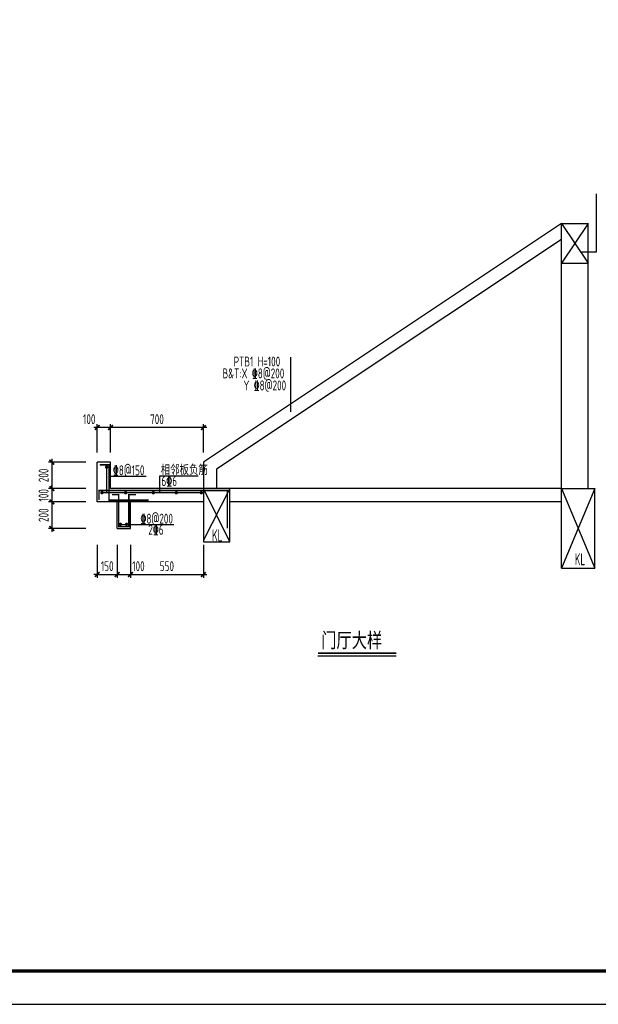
# Model space of a CAD drawing. Extents: x -302077 to 107904, y -9283 to 295706.
# Tile 285 of 297: x 77369 to 94816, y 236306 to 266006. Entities that reach past the tile are written whole.
import ezdxf

# ---------------------------------------------------------------- set-up
doc = ezdxf.new("R2010")
doc.units = 0
doc.header["$LTSCALE"] = 500
doc.header["$MEASUREMENT"] = 0
doc.layers.get('0').update_dxf_attribs({"linetype": 'CONTINUOUS'})
doc.layers.get('Defpoints').update_dxf_attribs({"linetype": 'CONTINUOUS'})
doc.layers.add('COLU_DIM', color=3, linetype='CONTINUOUS', lineweight=0)
doc.layers.add('DIM', color=3, linetype='CONTINUOUS', lineweight=0)
for name, color, linetype in [('PUB_HACTH', 8, 'CONTINUOUS'), ('PUB_TITLE', 4, 'CONTINUOUS'), ('TEXT', 7, 'CONTINUOUS'), ('WALL', 9, 'CONTINUOUS'), ('图名层', 13, 'CONTINUOUS'), ('钢筋', 1, 'CONTINUOUS')]:
    doc.layers.add(name, color=color, linetype=linetype)
doc.styles.add('HTHZ', font='simhei.ttf', dxfattribs={"width": 0.7, "height": 600})
doc.styles.add('TSSD_Dimension', font='tssdeng.shx', dxfattribs={"width": 0.7, "bigfont": 'hztxt.shx'})
doc.styles.add('TSSD_Rein', font='tssdeng.shx', dxfattribs={"width": 0.7, "bigfont": 'hztxt.shx'})
doc.dimstyles.new('TSSD_25_100', dxfattribs={"dimtxt": 300, "dimasz": 100, "dimexe": 100, "dimexo": 0, "dimgap": 100, "dimtad": 1, "dimdec": 0, "dimlfac": 0.25, "dimzin": 0, "dimdsep": 46, "dimtxsty": 'TSSD_Dimension', "dimblk": 'ARCHTICK', "dimcen": 0, "dimdle": 100, "dimclrt": 7, "dimadec": 0, "dimazin": 0, "dimtfac": 1, "dimtdec": 0, "dimtix": 1, "dimtmove": 2, "dimatfit": 3, "dimldrblk": 'ARCHTICK', "dimfxl": 1, "dimtolj": 1, "dimtzin": 0, "dimarcsym": 0})

# ---------------------------------------------------------------- blocks, each defined once
blk = doc.blocks.new('wrtgtg')
at = {"layer": 'PUB_TITLE'}
blk.add_lwpolyline([(-75296, -5841), (8804, -5841), (8804, 53559), (-75296, 53559)], close=True, dxfattribs=at)
at = {"layer": 'PUB_TITLE', "const_width": 100}
blk.add_lwpolyline([(-72796, -4841), (7804, -4841), (7804, 52559), (-72796, 52559)], close=True, dxfattribs=at)
blk = doc.blocks.new('_ArchTick')
at = {"color": 0, "linetype": 'ByBlock', "const_width": 0.5}
blk.add_lwpolyline([(-0.71, -0.71), (0.71, 0.71)], dxfattribs=at)
blk = doc.blocks.new('*D852')
at = {"layer": 'Defpoints', "color": 0}
for p in [(80107, 253705), (80107, 252954), (82908, 252954)]:
    blk.add_point(p, dxfattribs=at)
at = {"layer": 'DIM', "color": 0, "lineweight": -2}
for p, q in [((83008, 253705), (80007, 253705)), ((80107, 252954), (80107, 253805)), ((82908, 252954), (82908, 253805))]:
    blk.add_line(p, q, dxfattribs=at)
at = {"layer": 'DIM', "color": 0, "lineweight": -2, "xscale": 100, "yscale": 100, "zscale": 100, "rotation": 180}
blk.add_blockref('_ArchTick', (80107, 253705), dxfattribs=at)
at = {"layer": 'DIM', "color": 0, "lineweight": -2, "xscale": 100, "yscale": 100, "zscale": 100}
blk.add_blockref('_ArchTick', (82908, 253705), dxfattribs=at)
at = {"layer": 'DIM', "color": 7, "insert": (81507, 253955), "char_height": 300, "attachment_point": 5, "style": 'TSSD_Dimension'}
blk.add_mtext('\\A1;700', dxfattribs=at)
blk = doc.blocks.new('*D853')
at = {"layer": 'Defpoints', "color": 0}
for p in [(79708, 253705), (79708, 252954), (80107, 252954)]:
    blk.add_point(p, dxfattribs=at)
at = {"layer": 'DIM', "color": 0, "lineweight": -2}
for p, q in [((80207, 253705), (79608, 253705)), ((79708, 252954), (79708, 253805)), ((80107, 252954), (80107, 253805))]:
    blk.add_line(p, q, dxfattribs=at)
at = {"layer": 'DIM', "color": 0, "lineweight": -2, "xscale": 100, "yscale": 100, "zscale": 100, "rotation": 180}
blk.add_blockref('_ArchTick', (79708, 253705), dxfattribs=at)
at = {"layer": 'DIM', "color": 0, "lineweight": -2, "xscale": 100, "yscale": 100, "zscale": 100}
blk.add_blockref('_ArchTick', (80107, 253705), dxfattribs=at)
at = {"layer": 'DIM', "color": 7, "insert": (79466, 253955), "char_height": 300, "attachment_point": 5, "style": 'TSSD_Dimension'}
blk.add_mtext('\\A1;100', dxfattribs=at)
blk = doc.blocks.new('*D854')
at = {"layer": 'Defpoints', "color": 0}
for p in [(79361, 252660), (78339, 251860), (79361, 251860)]:
    blk.add_point(p, dxfattribs=at)
at = {"layer": 'DIM', "color": 0, "lineweight": -2}
for p, q in [((78339, 252760), (78339, 251760)), ((79361, 252660), (78239, 252660)), ((79361, 251860), (78239, 251860))]:
    blk.add_line(p, q, dxfattribs=at)
at = {"layer": 'DIM', "color": 0, "lineweight": -2, "xscale": 100, "yscale": 100, "zscale": 100}
for p, rotation in [((78339, 252660), 90), ((78339, 251860), 270)]:
    blk.add_blockref('_ArchTick', p, dxfattribs=dict(at, rotation=rotation))
at = {"layer": 'DIM', "color": 7, "insert": (78089, 252260), "char_height": 300, "attachment_point": 5, "rotation": 90, "style": 'TSSD_Dimension'}
blk.add_mtext('\\A1;200', dxfattribs=at)
blk = doc.blocks.new('*D855')
at = {"layer": 'Defpoints', "color": 0}
for p in [(80707, 250161), (82908, 250161), (82908, 249272)]:
    blk.add_point(p, dxfattribs=at)
at = {"layer": 'DIM', "color": 0, "lineweight": -2}
for p, q in [((80707, 250161), (80707, 249172)), ((82908, 250161), (82908, 249172)), ((80607, 249272), (83008, 249272))]:
    blk.add_line(p, q, dxfattribs=at)
at = {"layer": 'DIM', "color": 0, "lineweight": -2, "xscale": 100, "yscale": 100, "zscale": 100, "rotation": 180}
blk.add_blockref('_ArchTick', (80707, 249272), dxfattribs=at)
at = {"layer": 'DIM', "color": 0, "lineweight": -2, "xscale": 100, "yscale": 100, "zscale": 100}
blk.add_blockref('_ArchTick', (82908, 249272), dxfattribs=at)
at = {"layer": 'DIM', "color": 7, "insert": (81807, 249522), "char_height": 300, "attachment_point": 5, "style": 'TSSD_Dimension'}
blk.add_mtext('\\A1;550', dxfattribs=at)
blk = doc.blocks.new('*D860')
at = {"layer": 'Defpoints', "color": 0}
for p in [(80307, 250161), (80707, 250161), (80707, 249272)]:
    blk.add_point(p, dxfattribs=at)
at = {"layer": 'DIM', "color": 0, "lineweight": -2}
for p, q in [((80307, 250161), (80307, 249172)), ((80707, 250161), (80707, 249172)), ((80207, 249272), (80807, 249272))]:
    blk.add_line(p, q, dxfattribs=at)
at = {"layer": 'DIM', "color": 0, "lineweight": -2, "xscale": 100, "yscale": 100, "zscale": 100, "rotation": 180}
blk.add_blockref('_ArchTick', (80307, 249272), dxfattribs=at)
at = {"layer": 'DIM', "color": 0, "lineweight": -2, "xscale": 100, "yscale": 100, "zscale": 100}
blk.add_blockref('_ArchTick', (80707, 249272), dxfattribs=at)
at = {"layer": 'DIM', "color": 7, "insert": (80949, 249522), "char_height": 300, "attachment_point": 5, "style": 'TSSD_Dimension'}
blk.add_mtext('\\A1;100', dxfattribs=at)
blk = doc.blocks.new('*D861')
at = {"layer": 'Defpoints', "color": 0}
for p in [(79708, 250161), (80307, 250161), (80307, 249272)]:
    blk.add_point(p, dxfattribs=at)
at = {"layer": 'DIM', "color": 0, "lineweight": -2}
for p, q in [((79708, 250161), (79708, 249172)), ((80307, 250161), (80307, 249172)), ((79708, 249272), (79608, 249272)), ((79708, 249272), (80307, 249272)), ((80307, 249272), (80407, 249272))]:
    blk.add_line(p, q, dxfattribs=at)
at = {"layer": 'DIM', "color": 0, "lineweight": -2, "xscale": 100, "yscale": 100, "zscale": 100}
blk.add_blockref('_ArchTick', (79708, 249272), dxfattribs=at)
at = {"layer": 'DIM', "color": 0, "lineweight": -2, "xscale": 100, "yscale": 100, "zscale": 100, "rotation": 180}
blk.add_blockref('_ArchTick', (80307, 249272), dxfattribs=at)
at = {"layer": 'DIM', "color": 7, "insert": (80007, 249522), "char_height": 300, "attachment_point": 5, "style": 'TSSD_Dimension'}
blk.add_mtext('\\A1;150', dxfattribs=at)
blk = doc.blocks.new('*D862')
at = {"layer": 'Defpoints', "color": 0}
for p in [(79361, 251460), (78339, 250660), (79361, 250660)]:
    blk.add_point(p, dxfattribs=at)
at = {"layer": 'DIM', "color": 0, "lineweight": -2}
for p, q in [((78339, 251560), (78339, 250560)), ((79361, 251460), (78239, 251460)), ((79361, 250660), (78239, 250660))]:
    blk.add_line(p, q, dxfattribs=at)
at = {"layer": 'DIM', "color": 0, "lineweight": -2, "xscale": 100, "yscale": 100, "zscale": 100}
for p, rotation in [((78339, 251460), 90), ((78339, 250660), 270)]:
    blk.add_blockref('_ArchTick', p, dxfattribs=dict(at, rotation=rotation))
at = {"layer": 'DIM', "color": 7, "insert": (78089, 251060), "char_height": 300, "attachment_point": 5, "rotation": 90, "style": 'TSSD_Dimension'}
blk.add_mtext('\\A1;200', dxfattribs=at)
blk = doc.blocks.new('*D863')
at = {"layer": 'Defpoints', "color": 0}
for p in [(79361, 251860), (78339, 251460), (79361, 251460)]:
    blk.add_point(p, dxfattribs=at)
at = {"layer": 'DIM', "color": 0, "lineweight": -2}
for p, q in [((79361, 251860), (78239, 251860)), ((78339, 251860), (78339, 251960)), ((78339, 251860), (78339, 251460)), ((79361, 251460), (78239, 251460)), ((78339, 251460), (78339, 251360))]:
    blk.add_line(p, q, dxfattribs=at)
at = {"layer": 'DIM', "color": 0, "lineweight": -2, "xscale": 100, "yscale": 100, "zscale": 100}
for p, rotation in [((78339, 251860), 270), ((78339, 251460), 90)]:
    blk.add_blockref('_ArchTick', p, dxfattribs=dict(at, rotation=rotation))
at = {"layer": 'DIM', "color": 7, "insert": (78089, 251660), "char_height": 300, "attachment_point": 5, "rotation": 90, "style": 'TSSD_Dimension'}
blk.add_mtext('\\A1;100', dxfattribs=at)

msp = doc.modelspace()

# ---------------------------------------------------------------- linework, layer by layer
at = {"color": 0}
for p, q in [((79990.236, 252481.125), (79990.236, 251735.775)), ((80060.365, 252239.361), (81179.477, 252239.361)), ((81590.113, 251735.775), (81590.113, 252246.593)), ((81590.113, 252246.593), (82752.521, 252246.593)), ((82793.476, 251735.775), (79840.895, 251735.775)), ((80400.613, 250779.684), (82014.186, 250779.684))]:
    msp.add_line(p, q, dxfattribs=at)
at = {"layer": 'COLU_DIM'}
msp.add_line((79785.267, 252579.911), (80060.365, 252579.911), dxfattribs=at)
at = {"layer": 'PUB_HACTH'}
for p, q in [((94507.541, 259860.308), (93707.541, 258660.308)), ((93707.541, 259860.308), (94507.541, 258660.308)), ((83707.541, 251860.308), (82907.541, 250305.727)), ((83707.541, 250260.308), (82907.541, 251860.308)), ((94707.541, 251860.308), (93707.541, 249460.308)), ((93707.541, 251860.308), (94707.541, 249460.308))]:
    msp.add_line(p, q, dxfattribs=at)
at = {"layer": 'TEXT'}
for p, q in [((94759.998, 259007.535), (94759.998, 260752.269)), ((94305.039, 259007.535), (94759.998, 259007.535)), ((85535.92, 255827.113), (85535.92, 254176.822))]:
    msp.add_line(p, q, dxfattribs=at)
at = {"layer": 'WALL'}
for p, q in [((93707.541, 259860.308), (82907.541, 252660.308)), ((93707.541, 249460.308), (93707.541, 259860.308)), ((93707.541, 259860.308), (94507.541, 259860.308)), ((94507.541, 251860.308), (94507.541, 259860.308)), ((93707.541, 259379.568), (83307.541, 252446.235)), ((93707.541, 258660.308), (94507.541, 258660.308)), ((79707.541, 251460.308), (79707.541, 252660.308)), ((80107.175, 252660.308), (79707.541, 252660.308)), ((80107.175, 251860.308), (80107.175, 252660.308)), ((82907.541, 252660.308), (82907.541, 251860.308)), ((83307.541, 252446.235), (83307.541, 251860.308)), ((82907.541, 251860.308), (80107.175, 251860.308)), ((93707.541, 251860.308), (82907.541, 251860.308)), ((82907.541, 251860.308), (82907.541, 250260.308)), ((83707.541, 250260.308), (83707.541, 251860.308)), ((93707.541, 251860.308), (94707.541, 251860.308)), ((94707.541, 249460.308), (94707.541, 251860.308)), ((80307.541, 251460.308), (79707.541, 251460.308)), ((80307.175, 250660.308), (80307.175, 251460.308)), ((81107.541, 251460.308), (80307.541, 251460.308)), ((80707.175, 250660.308), (80707.175, 251460.308)), ((82907.541, 251460.308), (81107.541, 251460.308)), ((93707.541, 251460.308), (83707.541, 251460.308)), ((80307.175, 250660.308), (80707.175, 250660.308)), ((82907.541, 250260.308), (83707.541, 250260.308)), ((93707.541, 249460.308), (94707.541, 249460.308))]:
    msp.add_line(p, q, dxfattribs=at)
at = {"layer": '图名层'}
msp.add_line((86361.893, 246817.552), (88724.235, 246817.552), dxfattribs=at)
at = {"layer": '图名层', "const_width": 45}
msp.add_lwpolyline([(86361.893, 246897.552), (88724.235, 246897.552)], dxfattribs=at)
at = {"layer": '钢筋'}
for p, q in [((80060.365, 252579.911), (80060.365, 251514.807)), ((80060.365, 251514.807), (81255.074, 251514.807))]:
    msp.add_line(p, q, dxfattribs=at)
at = {"layer": '钢筋', "const_width": 45}
for points in [[(79785.267, 252579.911), (80060.365, 252579.911), (80060.365, 251514.807), (81255.074, 251514.807)], [(79759.873, 251517.07), (79759.873, 251803.054), (83631.514, 251803.054), (83631.514, 250663.246)], [(80155.006, 251677.437), (80350.707, 251677.437), (80350.707, 250714.785), (80659.444, 250714.785), (80659.444, 251677.437), (80870.631, 251677.437)]]:
    msp.add_lwpolyline(points, dxfattribs=at)
at = {"layer": '钢筋', "const_width": 50}
for points in [[(80015.236, 252506.125, 1), (79965.236, 252506.125, 1), (80015.236, 252506.125, 1)], [(79871.834, 251735.291, 1), (79821.834, 251735.291, 1), (79871.834, 251735.291, 1)], [(80587.326, 251735.291, 1), (80537.326, 251735.291, 1), (80587.326, 251735.291, 1)], [(81423.217, 251735.291, 1), (81373.217, 251735.291, 1), (81423.217, 251735.291, 1)], [(82113.959, 251735.291, 1), (82063.959, 251735.291, 1), (82113.959, 251735.291, 1)], [(82871.451, 251735.291, 1), (82821.451, 251735.291, 1), (82871.451, 251735.291, 1)], [(80434.702, 250783.268, 1), (80384.702, 250783.268, 1), (80434.702, 250783.268, 1)], [(80614.585, 250783.268, 1), (80564.585, 250783.268, 1), (80614.585, 250783.268, 1)]]:
    msp.add_lwpolyline(points, format="xyb", dxfattribs=at)

# ---------------------------------------------------------------- block references
msp.add_blockref('wrtgtg', (99100.057, 242147.088))

# ---------------------------------------------------------------- texts
at = {"layer": 'TEXT', "style": 'TSSD_Rein'}
for s, height, width, p in [('PTB1 H=100', 300, 0.7, (83819.459, 255544.772)), ('B&T:X %%1328@200', 300, 0.7, (83485.349, 255186.208)), ('Y %%1328@200', 300, 0.7, (84115.361, 254823.413)), ('%%1328@150', 300, 0.7, (80177.518, 252264.143)), ('相邻板负筋', 300, 0.7, (81622.458, 252271.375)), ('6%%1326', 300, 0.7, (81642.892, 251938.914)), ('%%1328@200', 300, 0.7, (81009.092, 250804.466)), ('2%%1326', 300, 0.7, (81245.844, 250472.005)), ('KL', 360, 0.6, (83168.631, 250271.292)), ('KL', 360, 0.6, (94106.216, 249551.267))]:
    msp.add_text(s, height=height, dxfattribs=dict(at, width=width)).set_placement(p)
at = {"layer": '图名层', "style": 'HTHZ', "width": 0.75}
msp.add_text('门厅大样', height=450, dxfattribs=at).set_placement((86459.355, 247063.575))

# ---------------------------------------------------------------- dimensions: what is measured, and where the dimension line sits
at = {"layer": 'DIM'}
for base, p1, p2, picture, middle in [((79707.541, 253705.104), (80107.175, 252954.377), (79707.541, 252954.377), '*D853', (79465.618, 253955.104)), ((80707.175, 249272.184), (80307.175, 250160.532), (80707.175, 250160.532), '*D860', (80949.098, 249522.184))]:
    dim = msp.add_linear_dim(base=base, p1=p1, p2=p2, dimstyle='TSSD_25_100', dxfattribs=at)
    dim.commit()
    dim.dimension.update_dxf_attribs({"geometry": picture, "text_midpoint": middle, "dimtype": 160})
for base, p1, p2, picture, middle in [((80107.175, 253705.104), (82907.541, 252954.377), (80107.175, 252954.377), '*D852', (81507.358, 253955.104)), ((80307.175, 249272.184), (79707.541, 250160.532), (80307.175, 250160.532), '*D861', (80007.358, 249522.184)), ((82907.541, 249272.184), (80707.175, 250160.532), (82907.541, 250160.532), '*D855', (81807.358, 249522.184))]:
    dim = msp.add_linear_dim(base=base, p1=p1, p2=p2, dimstyle='TSSD_25_100', dxfattribs=at)
    dim.commit()
    dim.dimension.update_dxf_attribs({"geometry": picture, "text_midpoint": middle})
for base, p1, p2, picture, middle in [((78338.994, 251860.308), (79360.523, 252660.308), (79360.523, 251860.308), '*D854', (78088.994, 252260.308)), ((78338.994, 251460.308), (79360.523, 251860.308), (79360.523, 251460.308), '*D863', (78088.994, 251660.308)), ((78338.994, 250660.308), (79360.523, 251460.308), (79360.523, 250660.308), '*D862', (78088.994, 251060.308))]:
    dim = msp.add_linear_dim(base=base, p1=p1, p2=p2, angle=90, dimstyle='TSSD_25_100', dxfattribs=at)
    dim.commit()
    dim.dimension.update_dxf_attribs({"geometry": picture, "text_midpoint": middle})

doc.saveas('drawing.dxf')
